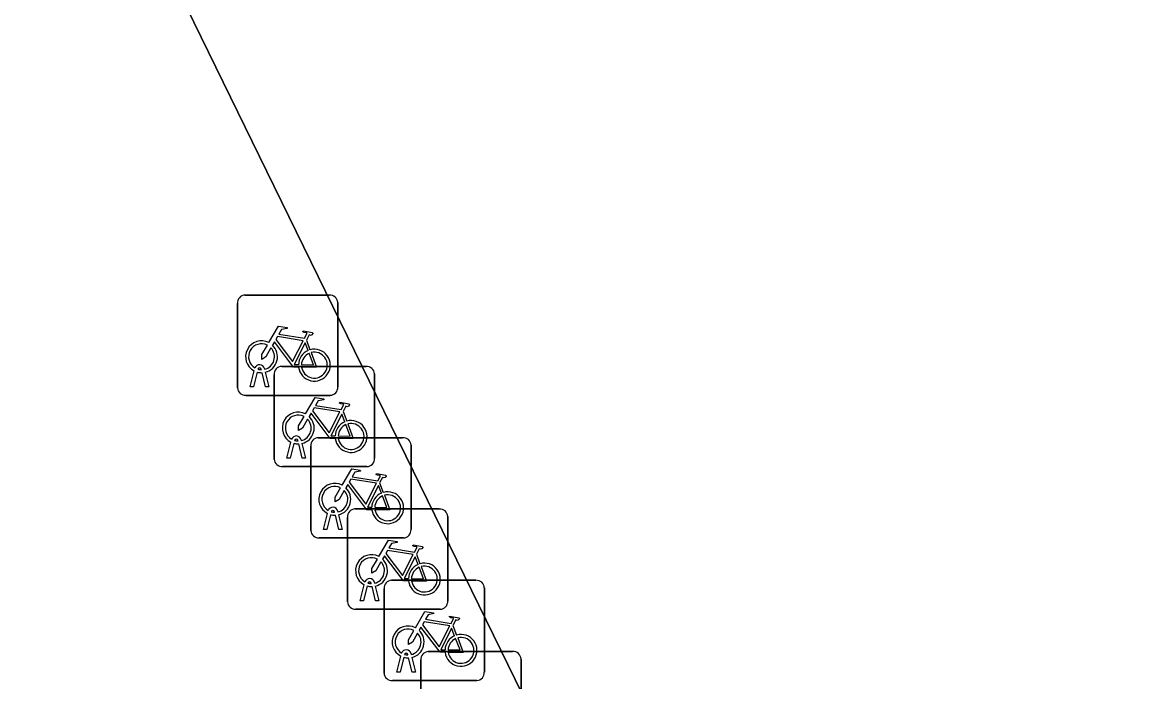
# Model space of a CAD drawing. Extents: x 160455 to 162082, y 388339 to 389736.
# Drawn here: x 161009.36 to 161020.52, y 388806.14 to 388812.72 of the extents above; entities that cross this region are included whole.
import ezdxf

# ---------------------------------------------------------------- set-up
doc = ezdxf.new("R2010")
doc.units = 0
for name, color, linetype in [('IMGEO_Fietsenrek', 7, 'Continuous'), ('IMGEO_Pand', 7, 'Continuous'), ('IMGEO_Voetpad_open', 7, 'Continuous')]:
    doc.layers.add(name, color=color, linetype=linetype)

msp = doc.modelspace()

# ---------------------------------------------------------------- linework, layer by layer
at = {"layer": 'IMGEO_Fietsenrek'}
for p, q in [((161011.501, 388809.073), (161011.501, 388809.914)), ((161011.501, 388809.914), (161011.501, 388809.073)), ((161011.576, 388809.998), (161012.417, 388809.998)), ((161012.417, 388809.998), (161011.576, 388809.998)), ((161012.501, 388809.923), (161012.501, 388809.082)), ((161012.501, 388809.082), (161012.501, 388809.923)), ((161012.188, 388809.547), (161012.224, 388809.452)), ((161011.628, 388809.082), (161011.667, 388809.242)), ((161011.739, 388809.254), (161011.738, 388809.258)), ((161011.77, 388809.265), (161011.771, 388809.258)), ((161011.942, 388809.287), (161012.783, 388809.287)), ((161012.783, 388809.287), (161011.942, 388809.287)), ((161011.697, 388809.23), (161011.662, 388809.082)), ((161011.78, 388809.082), (161011.746, 388809.224)), ((161011.778, 388809.228), (161011.813, 388809.082)), ((161011.867, 388808.362), (161011.867, 388809.203)), ((161011.867, 388809.203), (161011.867, 388808.362)), ((161012.867, 388809.212), (161012.867, 388808.371)), ((161012.867, 388808.371), (161012.867, 388809.212)), ((161011.662, 388809.082), (161011.628, 388809.082)), ((161011.813, 388809.082), (161011.78, 388809.082)), ((161012.426, 388808.998), (161011.585, 388808.998)), ((161011.585, 388808.998), (161012.426, 388808.998)), ((161012.554, 388808.836), (161012.59, 388808.741)), ((161012.307, 388808.576), (161013.148, 388808.576)), ((161013.148, 388808.576), (161012.307, 388808.576)), ((161011.994, 388808.371), (161012.033, 388808.531)), ((161012.063, 388808.519), (161012.028, 388808.371)), ((161012.105, 388808.543), (161012.104, 388808.547)), ((161012.146, 388808.371), (161012.112, 388808.513)), ((161012.136, 388808.554), (161012.137, 388808.547)), ((161012.144, 388808.517), (161012.179, 388808.371)), ((161012.232, 388807.651), (161012.232, 388808.492)), ((161012.232, 388808.492), (161012.232, 388807.651)), ((161013.232, 388808.501), (161013.232, 388807.66)), ((161013.232, 388807.66), (161013.232, 388808.501)), ((161012.028, 388808.371), (161011.994, 388808.371)), ((161012.179, 388808.371), (161012.146, 388808.371)), ((161012.792, 388808.287), (161011.951, 388808.287)), ((161011.951, 388808.287), (161012.792, 388808.287)), ((161012.919, 388808.125), (161012.955, 388808.03)), ((161012.359, 388807.66), (161012.398, 388807.82)), ((161012.428, 388807.808), (161012.393, 388807.66)), ((161012.47, 388807.832), (161012.469, 388807.836)), ((161012.511, 388807.66), (161012.477, 388807.802)), ((161012.501, 388807.843), (161012.502, 388807.836)), ((161012.509, 388807.806), (161012.544, 388807.66)), ((161012.673, 388807.865), (161013.514, 388807.865)), ((161013.514, 388807.865), (161012.673, 388807.865)), ((161013.598, 388807.79), (161013.598, 388806.949)), ((161013.598, 388806.949), (161013.598, 388807.79)), ((161012.598, 388806.94), (161012.598, 388807.781)), ((161012.598, 388807.781), (161012.598, 388806.94)), ((161013.157, 388807.576), (161012.316, 388807.576)), ((161012.316, 388807.576), (161013.157, 388807.576)), ((161012.393, 388807.66), (161012.359, 388807.66)), ((161012.544, 388807.66), (161012.511, 388807.66)), ((161013.285, 388807.414), (161013.321, 388807.319)), ((161012.836, 388807.121), (161012.835, 388807.125)), ((161012.867, 388807.132), (161012.868, 388807.125)), ((161013.038, 388807.154), (161013.879, 388807.154)), ((161013.879, 388807.154), (161013.038, 388807.154)), ((161012.725, 388806.949), (161012.764, 388807.109)), ((161012.794, 388807.097), (161012.759, 388806.949)), ((161012.877, 388806.949), (161012.843, 388807.091)), ((161012.875, 388807.095), (161012.91, 388806.949)), ((161012.963, 388806.229), (161012.963, 388807.07)), ((161012.963, 388807.07), (161012.963, 388806.229)), ((161013.963, 388807.079), (161013.963, 388806.238)), ((161013.963, 388806.238), (161013.963, 388807.079)), ((161012.759, 388806.949), (161012.725, 388806.949)), ((161012.91, 388806.949), (161012.877, 388806.949)), ((161013.523, 388806.865), (161012.682, 388806.865)), ((161012.682, 388806.865), (161013.523, 388806.865)), ((161013.65, 388806.703), (161013.686, 388806.608)), ((161013.09, 388806.238), (161013.129, 388806.398)), ((161013.159, 388806.386), (161013.124, 388806.238)), ((161013.201, 388806.41), (161013.2, 388806.414)), ((161013.242, 388806.238), (161013.208, 388806.38)), ((161013.232, 388806.421), (161013.233, 388806.414)), ((161013.24, 388806.384), (161013.275, 388806.238)), ((161013.329, 388805.518), (161013.329, 388806.359)), ((161013.329, 388806.359), (161013.329, 388805.518)), ((161013.404, 388806.443), (161014.245, 388806.443)), ((161014.245, 388806.443), (161013.404, 388806.443)), ((161014.329, 388806.368), (161014.329, 388805.527)), ((161014.329, 388805.527), (161014.329, 388806.368)), ((161013.124, 388806.238), (161013.09, 388806.238)), ((161013.275, 388806.238), (161013.242, 388806.238)), ((161013.888, 388806.154), (161013.047, 388806.154)), ((161013.047, 388806.154), (161013.888, 388806.154))]:
    msp.add_line(p, q, dxfattribs=at)
for points in [[(161011.814, 388809.524), (161011.909, 388809.688), (161011.995, 388809.674), (161011.997, 388809.665), (161011.941, 388809.654), (161011.914, 388809.609), (161012.17, 388809.568)], [(161012.157, 388809.543), (161011.9, 388809.584), (161011.883, 388809.555), (161012.05, 388809.335), (161012.157, 388809.543)], [(161012.17, 388809.568), (161012.195, 388809.617), (161012.189, 388809.621), (161012.166, 388809.625), (161012.154, 388809.632), (161012.153, 388809.635), (161012.155, 388809.64), (161012.25, 388809.625), (161012.252, 388809.615), (161012.242, 388809.602), (161012.23, 388809.596), (161012.216, 388809.602), (161012.188, 388809.547)], [(161011.835, 388809.472), (161011.783, 388809.382), (161011.743, 388809.357), (161011.744, 388809.404), (161011.799, 388809.498)], [(161012.11, 388809.28), (161012.06, 388809.28), (161011.869, 388809.531), (161011.85, 388809.499)], [(161012.205, 388809.445), (161012.175, 388809.522), (161012.066, 388809.304), (161012.109, 388809.304)], [(161012.139, 388809.304), (161012.259, 388809.303), (161012.215, 388809.417)], [(161012.235, 388809.424), (161012.29, 388809.279), (161012.14, 388809.279)], [(161012.18, 388808.813), (161012.275, 388808.977), (161012.361, 388808.963), (161012.363, 388808.954), (161012.307, 388808.943), (161012.28, 388808.898), (161012.536, 388808.857)], [(161012.536, 388808.857), (161012.561, 388808.906), (161012.555, 388808.91), (161012.532, 388808.914), (161012.52, 388808.921), (161012.519, 388808.924), (161012.521, 388808.929), (161012.616, 388808.914), (161012.618, 388808.904), (161012.608, 388808.891), (161012.596, 388808.885), (161012.582, 388808.891), (161012.554, 388808.836)], [(161012.201, 388808.761), (161012.149, 388808.671), (161012.109, 388808.646), (161012.11, 388808.693), (161012.165, 388808.787)], [(161012.476, 388808.569), (161012.426, 388808.569), (161012.235, 388808.82), (161012.216, 388808.788)], [(161012.523, 388808.832), (161012.266, 388808.873), (161012.249, 388808.844), (161012.416, 388808.624), (161012.523, 388808.832)], [(161012.571, 388808.734), (161012.541, 388808.811), (161012.432, 388808.593), (161012.475, 388808.593)], [(161012.505, 388808.593), (161012.625, 388808.592), (161012.581, 388808.706)], [(161012.601, 388808.713), (161012.656, 388808.568), (161012.506, 388808.568)], [(161012.545, 388808.102), (161012.64, 388808.266), (161012.726, 388808.252), (161012.728, 388808.243), (161012.672, 388808.232), (161012.645, 388808.187), (161012.901, 388808.146)], [(161012.888, 388808.121), (161012.631, 388808.162), (161012.614, 388808.133), (161012.781, 388807.913), (161012.888, 388808.121)], [(161012.901, 388808.146), (161012.926, 388808.195), (161012.92, 388808.199), (161012.897, 388808.203), (161012.885, 388808.21), (161012.884, 388808.213), (161012.886, 388808.218), (161012.981, 388808.203), (161012.983, 388808.193), (161012.973, 388808.18), (161012.961, 388808.174), (161012.947, 388808.18), (161012.919, 388808.125)], [(161012.566, 388808.05), (161012.514, 388807.96), (161012.474, 388807.935), (161012.475, 388807.982), (161012.53, 388808.076)], [(161012.841, 388807.858), (161012.791, 388807.858), (161012.6, 388808.109), (161012.581, 388808.077)], [(161012.936, 388808.023), (161012.906, 388808.1), (161012.797, 388807.882), (161012.84, 388807.882)], [(161012.87, 388807.882), (161012.99, 388807.881), (161012.946, 388807.995)], [(161012.966, 388808.002), (161013.021, 388807.857), (161012.871, 388807.857)], [(161012.911, 388807.391), (161013.006, 388807.555), (161013.092, 388807.541), (161013.094, 388807.532), (161013.038, 388807.521), (161013.011, 388807.476), (161013.267, 388807.435)], [(161013.254, 388807.41), (161012.997, 388807.451), (161012.98, 388807.422), (161013.147, 388807.202), (161013.254, 388807.41)], [(161013.267, 388807.435), (161013.292, 388807.484), (161013.286, 388807.488), (161013.263, 388807.492), (161013.251, 388807.499), (161013.25, 388807.502), (161013.252, 388807.507), (161013.347, 388807.492), (161013.349, 388807.482), (161013.339, 388807.469), (161013.327, 388807.463), (161013.313, 388807.469), (161013.285, 388807.414)], [(161012.932, 388807.339), (161012.88, 388807.249), (161012.84, 388807.224), (161012.841, 388807.271), (161012.896, 388807.365)], [(161013.207, 388807.147), (161013.157, 388807.147), (161012.966, 388807.398), (161012.947, 388807.366)], [(161013.302, 388807.312), (161013.272, 388807.389), (161013.163, 388807.171), (161013.206, 388807.171)], [(161013.236, 388807.171), (161013.356, 388807.17), (161013.312, 388807.284)], [(161013.332, 388807.291), (161013.387, 388807.146), (161013.237, 388807.146)], [(161013.276, 388806.68), (161013.371, 388806.844), (161013.457, 388806.83), (161013.459, 388806.821), (161013.403, 388806.81), (161013.376, 388806.765), (161013.632, 388806.724)], [(161013.632, 388806.724), (161013.657, 388806.773), (161013.651, 388806.777), (161013.628, 388806.781), (161013.616, 388806.788), (161013.615, 388806.791), (161013.617, 388806.796), (161013.712, 388806.781), (161013.714, 388806.771), (161013.704, 388806.758), (161013.692, 388806.752), (161013.678, 388806.758), (161013.65, 388806.703)], [(161013.572, 388806.436), (161013.522, 388806.436), (161013.331, 388806.687), (161013.312, 388806.655)], [(161013.619, 388806.699), (161013.362, 388806.74), (161013.345, 388806.711), (161013.512, 388806.491), (161013.619, 388806.699)], [(161013.667, 388806.601), (161013.637, 388806.678), (161013.528, 388806.46), (161013.571, 388806.46)], [(161013.297, 388806.628), (161013.245, 388806.538), (161013.205, 388806.513), (161013.206, 388806.56), (161013.261, 388806.654)], [(161013.601, 388806.46), (161013.721, 388806.459), (161013.677, 388806.573)], [(161013.697, 388806.58), (161013.752, 388806.435), (161013.602, 388806.435)]]:
    msp.add_lwpolyline(points, dxfattribs=at)
for centre, radius, start, end in [((161011.579, 388809.92), 0.0779, 92.4484, 184.2845), ((161011.579, 388809.92), 0.0779, 92.4484, 184.2845), ((161012.423, 388809.92), 0.0779, 2.4484, 94.2845), ((161012.423, 388809.92), 0.0779, 2.4484, 94.2845), ((161011.741, 388809.383), 0.159, 62.6766, 242.1369), ((161011.741, 388809.383), 0.129, 63.3192, 238.903), ((161011.741, 388809.383), 0.129, 283.6043, 43.4302), ((161011.741, 388809.383), 0.159, 283.5766, 46.6042), ((161012.268, 388809.299), 0.159, 187.0065, 105.7708), ((161012.268, 388809.299), 0.159, 113.3408, 178.3217), ((161012.268, 388809.299), 0.129, 113.923, 177.9556), ((161012.268, 388809.299), 0.129, 188.6715, 104.5883), ((161011.721, 388809.254), 0.0499, 12.8025, 158.6934), ((161011.721, 388809.254), 0.0174, 12.8025, 163.4502), ((161011.741, 388809.383), 0.129, 253.415, 269.0204), ((161011.945, 388809.209), 0.0779, 92.4484, 184.2845), ((161011.945, 388809.209), 0.0779, 92.4484, 184.2845), ((161012.789, 388809.209), 0.0779, 2.4484, 94.2845), ((161012.789, 388809.209), 0.0779, 2.4484, 94.2845), ((161011.741, 388809.383), 0.159, 253.9967, 271.7867), ((161011.579, 388809.076), 0.0779, 182.4484, 274.2845), ((161011.579, 388809.076), 0.0779, 182.4484, 274.2845), ((161012.423, 388809.076), 0.0779, 272.4484, 4.2845), ((161012.423, 388809.076), 0.0779, 272.4484, 4.2845), ((161012.107, 388808.672), 0.159, 62.6766, 242.1369), ((161012.107, 388808.672), 0.129, 63.3192, 238.903), ((161012.107, 388808.672), 0.159, 283.5766, 46.6042), ((161012.107, 388808.672), 0.129, 283.6043, 43.4302), ((161012.634, 388808.588), 0.159, 113.3408, 178.3217), ((161012.634, 388808.588), 0.159, 187.0065, 105.7708), ((161012.634, 388808.588), 0.129, 113.923, 177.9556), ((161012.634, 388808.588), 0.129, 188.6715, 104.5883), ((161012.087, 388808.543), 0.0499, 12.8025, 158.6934), ((161012.31, 388808.498), 0.0779, 92.4484, 184.2845), ((161012.31, 388808.498), 0.0779, 92.4484, 184.2845), ((161013.154, 388808.498), 0.0779, 2.4484, 94.2845), ((161013.154, 388808.498), 0.0779, 2.4484, 94.2845), ((161012.107, 388808.672), 0.159, 253.9967, 271.7867), ((161012.087, 388808.543), 0.0174, 12.8025, 163.4502), ((161012.107, 388808.672), 0.129, 253.415, 269.0204), ((161011.945, 388808.365), 0.0779, 182.4484, 274.2845), ((161011.945, 388808.365), 0.0779, 182.4484, 274.2845), ((161012.789, 388808.365), 0.0779, 272.4484, 4.2845), ((161012.789, 388808.365), 0.0779, 272.4484, 4.2845), ((161012.472, 388807.961), 0.159, 62.6766, 242.1369), ((161012.472, 388807.961), 0.129, 63.3192, 238.903), ((161012.472, 388807.961), 0.129, 283.6043, 43.4302), ((161012.472, 388807.961), 0.159, 283.5766, 46.6042), ((161012.999, 388807.877), 0.159, 113.3408, 178.3217), ((161012.999, 388807.877), 0.159, 187.0065, 105.7708), ((161012.999, 388807.877), 0.129, 188.6715, 104.5883), ((161012.999, 388807.877), 0.129, 113.923, 177.9556), ((161012.452, 388807.832), 0.0499, 12.8025, 158.6934), ((161012.472, 388807.961), 0.159, 253.9967, 271.7867), ((161012.452, 388807.832), 0.0174, 12.8025, 163.4502), ((161012.472, 388807.961), 0.129, 253.415, 269.0204), ((161012.676, 388807.787), 0.0779, 92.4484, 184.2845), ((161012.676, 388807.787), 0.0779, 92.4484, 184.2845), ((161013.52, 388807.787), 0.0779, 2.4484, 94.2845), ((161013.52, 388807.787), 0.0779, 2.4484, 94.2845), ((161012.31, 388807.654), 0.0779, 182.4484, 274.2845), ((161012.31, 388807.654), 0.0779, 182.4484, 274.2845), ((161013.154, 388807.654), 0.0779, 272.4484, 4.2845), ((161013.154, 388807.654), 0.0779, 272.4484, 4.2845), ((161012.838, 388807.25), 0.159, 62.6766, 242.1369), ((161012.838, 388807.25), 0.129, 63.3192, 238.903), ((161012.838, 388807.25), 0.129, 283.6043, 43.4302), ((161012.838, 388807.25), 0.159, 283.5766, 46.6042), ((161013.365, 388807.166), 0.159, 113.3408, 178.3217), ((161013.365, 388807.166), 0.159, 187.0065, 105.7708), ((161013.365, 388807.166), 0.129, 113.923, 177.9556), ((161013.365, 388807.166), 0.129, 188.6715, 104.5883), ((161012.818, 388807.121), 0.0499, 12.8025, 158.6934), ((161012.818, 388807.121), 0.0174, 12.8025, 163.4502), ((161012.838, 388807.25), 0.129, 253.415, 269.0204), ((161013.041, 388807.076), 0.0779, 92.4484, 184.2845), ((161013.041, 388807.076), 0.0779, 92.4484, 184.2845), ((161013.885, 388807.076), 0.0779, 2.4484, 94.2845), ((161013.885, 388807.076), 0.0779, 2.4484, 94.2845), ((161012.838, 388807.25), 0.159, 253.9967, 271.7867), ((161012.676, 388806.943), 0.0779, 182.4484, 274.2845), ((161012.676, 388806.943), 0.0779, 182.4484, 274.2845), ((161013.52, 388806.943), 0.0779, 272.4484, 4.2845), ((161013.52, 388806.943), 0.0779, 272.4484, 4.2845), ((161013.203, 388806.539), 0.159, 62.6766, 242.1369), ((161013.203, 388806.539), 0.129, 63.3192, 238.903), ((161013.203, 388806.539), 0.129, 283.6043, 43.4302), ((161013.203, 388806.539), 0.159, 283.5766, 46.6042), ((161013.73, 388806.455), 0.159, 113.3408, 178.3217), ((161013.73, 388806.455), 0.159, 187.0065, 105.7708), ((161013.73, 388806.455), 0.129, 113.923, 177.9556), ((161013.73, 388806.455), 0.129, 188.6715, 104.5883), ((161013.183, 388806.41), 0.0499, 12.8025, 158.6934), ((161013.203, 388806.539), 0.159, 253.9967, 271.7867), ((161013.183, 388806.41), 0.0174, 12.8025, 163.4502), ((161013.203, 388806.539), 0.129, 253.415, 269.0204), ((161013.407, 388806.365), 0.0779, 92.4484, 184.2845), ((161013.407, 388806.365), 0.0779, 92.4484, 184.2845), ((161014.251, 388806.365), 0.0779, 2.4484, 94.2845), ((161014.251, 388806.365), 0.0779, 2.4484, 94.2845), ((161013.041, 388806.232), 0.0779, 182.4484, 274.2845), ((161013.041, 388806.232), 0.0779, 182.4484, 274.2845), ((161013.885, 388806.232), 0.0779, 272.4484, 4.2845), ((161013.885, 388806.232), 0.0779, 272.4484, 4.2845)]:
    msp.add_arc(centre, radius, start, end, dxfattribs=at)
at = {"layer": 'IMGEO_Pand'}
msp.add_lwpolyline([(160998.917, 388837.546), (161000, 388835.333), (161006.449, 388822.157), (161010.338, 388814.21), (161014.564, 388805.567), (161016.822, 388800.96), (161018.932, 388801.995), (161020.006, 388799.839), (161020.191, 388799.924), (161019.062, 388802.199), (161026.588, 388805.893), (161027.156, 388804.734), (161031.329, 388806.778), (161030.762, 388807.922), (161038.293, 388811.594)], dxfattribs=at)
at = {"layer": 'IMGEO_Voetpad_open'}
msp.add_lwpolyline([(161019.03, 388791.619), (161018.431, 388792.796), (161016.394, 388796.796), (161018.121, 388797.652), (161018.165, 388797.569), (161018.46, 388797.713), (161017.836, 388798.969), (161017.168, 388800.308), (161016.822, 388800.96), (161014.564, 388805.567), (161010.338, 388814.21)], dxfattribs=at)

doc.saveas('drawing.dxf')
